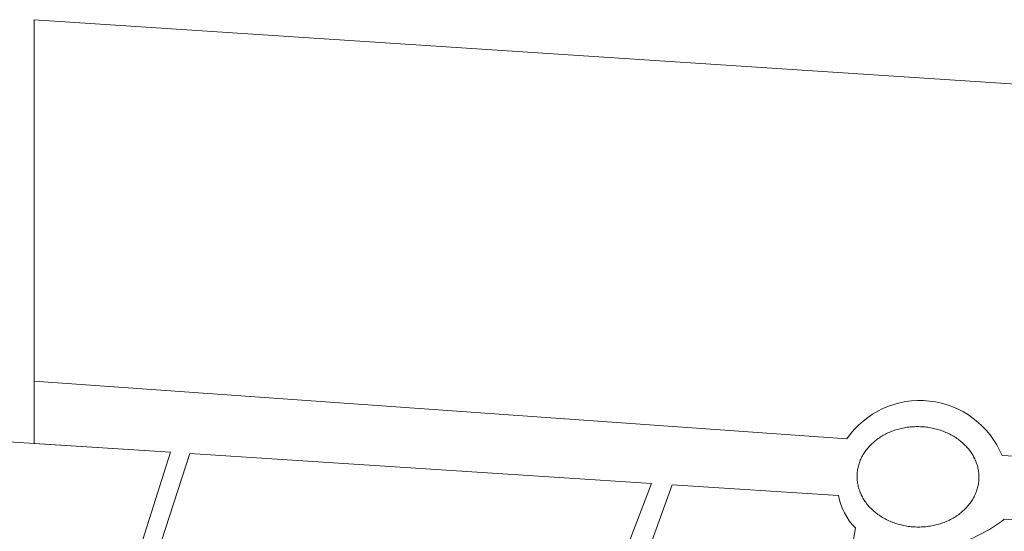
# Model space of a CAD drawing. Header units: inches. Extents: x 424 to 2043, y -237 to 445.
# Tile 964 of 965: x 1352 to 1699, y 264 to 445. Entities that reach past the tile are written whole.
import ezdxf

# ---------------------------------------------------------------- set-up
doc = ezdxf.new("R2010")
doc.units = ezdxf.units.IN
doc.header["$MEASUREMENT"] = 0
doc.layers.add('A-GENM', color=13, linetype='Continuous', lineweight=9)

# ---------------------------------------------------------------- blocks, each defined once
blk = doc.blocks.new('Generic Models 8 - Generic Models 8-168006-Site')
at = {"layer": 'A-GENM'}
for p, q in [((-45.74, 167.78), (-332.64, 188.13)), ((-332.64, 188.13), (-332.64, 166.08)), ((-332.64, 166.08), (-284.54, 162.98)), ((-284.54, 162.98), (-323.45, 40.15)), ((-318.06, 38.36), (-277.74, 162.54)), ((-277.74, 162.54), (-114.68, 152.01)), ((66.77, 158.84), (9.06, 161.82)), ((-114.68, 152.01), (-189.12, -42.1)), ((-136.27, 71.89), (-107.41, 151.55)), ((-107.41, 151.55), (-48.68, 147.75)), ((-42.71, 136.29), (-50.87, 86.28))]:
    blk.add_line(p, q, dxfattribs=at)
at = {"layer": 'A-GENM', "flags": 128}
for points in [[(-42.13, 154.74), (-42.11, 155.16), (-42.09, 155.59), (-42.05, 156.02), (-41.99, 156.44), (-41.93, 156.87), (-41.85, 157.29), (-41.76, 157.71), (-41.66, 158.13), (-41.55, 158.55), (-41.42, 158.97), (-41.28, 159.38), (-41.13, 159.79), (-40.97, 160.19), (-40.79, 160.59), (-40.61, 160.99), (-40.41, 161.39), (-40.2, 161.78), (-39.98, 162.17), (-39.75, 162.55), (-39.51, 162.92), (-39.25, 163.3), (-38.99, 163.66), (-38.71, 164.02), (-38.42, 164.38), (-38.13, 164.73), (-37.82, 165.07), (-37.5, 165.41), (-37.17, 165.74), (-36.84, 166.07), (-36.49, 166.38), (-36.14, 166.69), (-35.77, 167), (-35.4, 167.29), (-35.02, 167.58), (-34.63, 167.86), (-34.23, 168.13), (-33.82, 168.4), (-33.41, 168.66), (-32.98, 168.9), (-32.56, 169.14), (-32.12, 169.37), (-31.68, 169.6), (-31.23, 169.81), (-30.77, 170.01), (-30.31, 170.21), (-29.84, 170.39), (-29.37, 170.57), (-28.89, 170.74), (-28.41, 170.89), (-27.92, 171.04), (-27.43, 171.18), (-26.94, 171.31), (-26.44, 171.42), (-25.94, 171.53), (-25.43, 171.63), (-24.92, 171.72), (-24.41, 171.8), (-23.9, 171.86), (-23.39, 171.92), (-22.87, 171.97), (-22.35, 172), (-21.83, 172.03), (-21.31, 172.05), (-20.79, 172.05), (-20.27, 172.05), (-19.75, 172.03), (-19.23, 172.01), (-18.72, 171.97), (-18.2, 171.92), (-17.68, 171.87), (-17.17, 171.8), (-16.66, 171.72), (-16.15, 171.64), (-15.64, 171.54), (-15.13, 171.43), (-14.63, 171.32), (-14.13, 171.19), (-13.64, 171.05), (-13.15, 170.91), (-12.67, 170.75), (-12.18, 170.58), (-11.71, 170.41), (-11.24, 170.22), (-10.77, 170.03), (-10.31, 169.83), (-9.86, 169.61), (-9.41, 169.39), (-8.97, 169.16), (-8.54, 168.92), (-8.11, 168.68), (-7.69, 168.42), (-7.28, 168.16), (-6.87, 167.89), (-6.48, 167.61), (-6.09, 167.32), (-5.71, 167.02), (-5.34, 166.72), (-4.98, 166.41), (-4.63, 166.09), (-4.28, 165.77), (-3.95, 165.44), (-3.62, 165.1), (-3.31, 164.76), (-3.01, 164.41), (-2.71, 164.06), (-2.43, 163.7), (-2.16, 163.33), (-1.89, 162.96), (-1.64, 162.58), (-1.4, 162.2), (-1.17, 161.81), (-0.96, 161.42), (-0.75, 161.03), (-0.56, 160.63), (-0.37, 160.23), (-0.2, 159.82), (-0.04, 159.41), (0.1, 159), (0.24, 158.59), (0.36, 158.17), (0.47, 157.75), (0.57, 157.33), (0.66, 156.91), (0.73, 156.48), (0.79, 156.06), (0.84, 155.63), (0.87, 155.2), (0.9, 154.77), (0.91, 154.35), (0.91, 153.92)], [(0.91, 153.92), (0.89, 153.49), (0.86, 153.06), (0.82, 152.64), (0.77, 152.21), (0.71, 151.78), (0.63, 151.36), (0.54, 150.94), (0.44, 150.52), (0.33, 150.1), (0.2, 149.69), (0.06, 149.28), (-0.09, 148.87), (-0.25, 148.46), (-0.43, 148.06), (-0.61, 147.66), (-0.81, 147.27), (-1.02, 146.88), (-1.24, 146.49), (-1.47, 146.11), (-1.72, 145.73), (-1.97, 145.36), (-2.23, 144.99), (-2.51, 144.63), (-2.8, 144.27), (-3.09, 143.92), (-3.4, 143.58), (-3.72, 143.24), (-4.05, 142.91), (-4.38, 142.59), (-4.73, 142.27), (-5.08, 141.96), (-5.45, 141.66), (-5.82, 141.36), (-6.2, 141.07), (-6.59, 140.79), (-6.99, 140.52), (-7.4, 140.26), (-7.81, 140), (-8.24, 139.75), (-8.67, 139.51), (-9.1, 139.28), (-9.54, 139.06), (-9.99, 138.85), (-10.45, 138.64), (-10.91, 138.45), (-11.38, 138.26), (-11.85, 138.09), (-12.33, 137.92), (-12.81, 137.76), (-13.3, 137.61), (-13.79, 137.48), (-14.28, 137.35), (-14.78, 137.23), (-15.28, 137.12), (-15.79, 137.02), (-16.3, 136.94), (-16.81, 136.86), (-17.32, 136.79), (-17.83, 136.73), (-18.35, 136.69), (-18.87, 136.65), (-19.39, 136.62), (-19.91, 136.61), (-20.43, 136.6), (-20.95, 136.61), (-21.47, 136.62), (-21.99, 136.65), (-22.5, 136.68), (-23.02, 136.73), (-23.54, 136.79), (-24.05, 136.85), (-24.56, 136.93), (-25.07, 137.02), (-25.58, 137.11), (-26.09, 137.22), (-26.59, 137.34), (-27.09, 137.46), (-27.58, 137.6), (-28.07, 137.75), (-28.56, 137.9), (-29.04, 138.07), (-29.51, 138.25), (-29.98, 138.43), (-30.45, 138.62), (-30.91, 138.83), (-31.36, 139.04), (-31.81, 139.26), (-32.25, 139.49), (-32.68, 139.73), (-33.11, 139.98), (-33.53, 140.23), (-33.94, 140.5), (-34.35, 140.77), (-34.74, 141.05), (-35.13, 141.34), (-35.51, 141.63), (-35.88, 141.93), (-36.24, 142.24), (-36.6, 142.56), (-36.94, 142.88), (-37.27, 143.21), (-37.6, 143.55), (-37.91, 143.89), (-38.22, 144.24), (-38.51, 144.6), (-38.79, 144.96), (-39.07, 145.33), (-39.33, 145.7), (-39.58, 146.07), (-39.82, 146.45), (-40.05, 146.84), (-40.26, 147.23), (-40.47, 147.63), (-40.67, 148.02), (-40.85, 148.43), (-41.02, 148.83), (-41.18, 149.24), (-41.32, 149.65), (-41.46, 150.07), (-41.58, 150.48), (-41.69, 150.9), (-41.79, 151.32), (-41.88, 151.75), (-41.95, 152.17), (-42.01, 152.6), (-42.06, 153.02), (-42.09, 153.45), (-42.12, 153.88), (-42.13, 154.31), (-42.13, 154.74)]]:
    blk.add_lwpolyline(points, dxfattribs=at)
at = {"layer": 'A-GENM'}
for centre, radius, start, end in [((-19.96, 149.9), 31.37, 22.318, 145.2633), ((-27.49, 151.5), 21.52, 190.0226, 224.9578), ((-24.15, 183.92), 56.07, 286.5032, 307.3508)]:
    blk.add_arc(centre, radius, start, end, dxfattribs=at)
blk = doc.blocks.new('Generic Models 9 - Generic Models 9-169069-Site')
at = {"layer": 'A-GENM'}
for p, q in [((353.79, 270.58), (-332.64, 315.68)), ((-332.64, 315.68), (-332.64, 188.13)), ((-332.64, 188.13), (-45.74, 167.78)), ((-284.54, 162.98), (-425.19, 172.05)), ((-277.74, 162.54), (-325.34, 15.92)), ((-323.45, 40.15), (-284.54, 162.98)), ((-114.68, 152.01), (-277.74, 162.54)), ((9.06, 161.82), (66.77, 158.84)), ((-189.12, -42.1), (-114.68, 152.01)), ((-107.41, 151.55), (-136.27, 71.89)), ((-48.68, 147.75), (-107.41, 151.55)), ((59.79, 136.07), (9.86, 139.35)), ((-50.87, 86.28), (-42.71, 136.29))]:
    blk.add_line(p, q, dxfattribs=at)
for centre, radius, start, end in [((-19.96, 149.9), 31.37, 22.318, 145.2633), ((-27.49, 151.5), 21.52, 190.0226, 224.9578), ((-24.15, 183.92), 56.07, 286.5032, 307.3508)]:
    blk.add_arc(centre, radius, start, end, dxfattribs=at)

msp = doc.modelspace()

# ---------------------------------------------------------------- block references
at = {"layer": 'A-GENM'}
for name in ['Generic Models 9 - Generic Models 9-169069-Site', 'Generic Models 8 - Generic Models 8-168006-Site']:
    msp.add_blockref(name, (1689.51, 129.28), dxfattribs=at)

doc.saveas('drawing.dxf')
